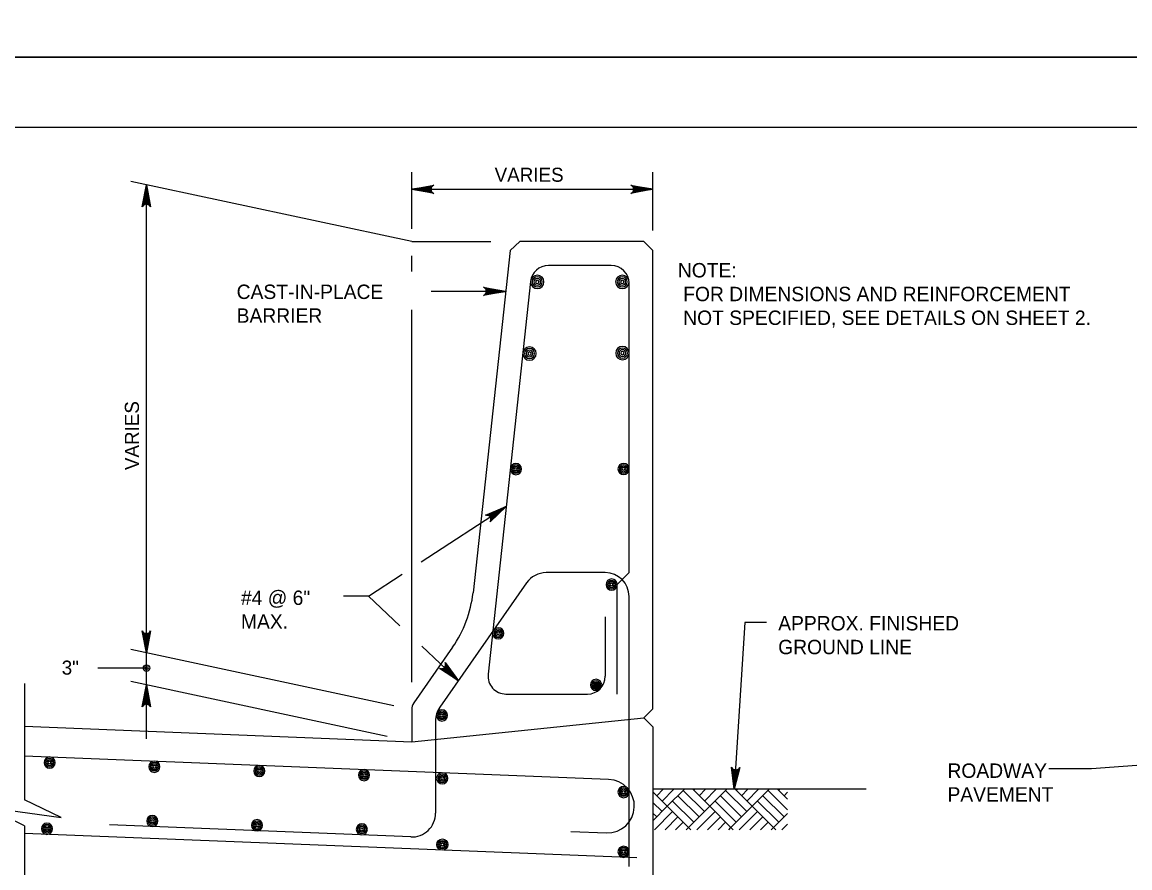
# Model space of a CAD drawing. Extents: x 638167 to 640248, y 296544 to 298920.
# Drawn here: x 639378.7 to 639614.9, y 297559.5 to 297740 of the extents above; entities that cross this region are included whole.
import ezdxf

# ---------------------------------------------------------------- set-up
doc = ezdxf.new("R2010")
doc.units = 0
for name, color, linetype in [('1', 7, 'Continuous'), ('50', 7, 'Continuous'), ('57', 7, 'Continuous'), ('PLT-BNDY', 7, 'Continuous')]:
    doc.layers.add(name, color=color, linetype=linetype)

# ---------------------------------------------------------------- blocks, each defined once
blk = doc.blocks.new('BAR')
at = {"layer": '50'}
for radius in [2, 1.5, 1, 0.5]:
    blk.add_circle((0, 0), radius, dxfattribs=at)
blk = doc.blocks.new('DIMDOT')
at = {"layer": '57'}
for radius in [2, 1]:
    blk.add_circle((0, 0), radius, dxfattribs=at)

msp = doc.modelspace()

# ---------------------------------------------------------------- linework, layer by layer
at = {"layer": '1'}
for p, q in [((639832.78, 297717.48), (639046.78, 297717.48)), ((639461.78, 297695.85), (639461.78, 297707.94)), ((639513.22, 297695.55), (639513.22, 297707.94)), ((639461.78, 297693.14), (639401.88, 297705.96)), ((639405.2, 297587.07), (639405.2, 297705.25)), ((639461.78, 297704.31), (639513.22, 297704.31)), ((639461.78, 297693.14), (639478.63, 297693.14)), ((639482.74, 297691.24), (639474.85, 297618.23)), ((639484.84, 297693.14), (639482.74, 297691.24)), ((639511.31, 297693.14), (639484.84, 297693.14)), ((639513.22, 297691.23), (639511.31, 297693.14)), ((639513.22, 297593.44), (639513.22, 297691.23)), ((639461.78, 297686.79), (639461.78, 297690.11)), ((639504.33, 297688.06), (639490.92, 297688.06)), ((639487.14, 297684.65), (639478.09, 297600.83)), ((639508.14, 297622.52), (639508.14, 297684.25)), ((639481.8, 297682.53), (639465.93, 297682.53)), ((639461.78, 297599.15), (639461.78, 297678.63)), ((639463.79, 297624.8), (639481.95, 297636.64)), ((639503.06, 297622.52), (639490.44, 297622.52)), ((639508.14, 297622.52), (639505.6, 297619.98)), ((639452.56, 297617.47), (639459.76, 297622.17)), ((639486.27, 297620.34), (639467.77, 297593.79)), ((639505.6, 297596.62), (639505.6, 297619.98)), ((639452.56, 297617.47), (639447.26, 297617.47)), ((639452.56, 297617.47), (639459.24, 297611.19)), ((639508.14, 297559.82), (639508.14, 297617.44)), ((639503.06, 297613.13), (639503.06, 297600.43)), ((639532.8, 297611.91), (639530.56, 297576.3)), ((639537.42, 297611.91), (639532.8, 297611.91)), ((639457.97, 297594.09), (639401.88, 297606.1)), ((639470.5, 297606.59), (639462.24, 297594.73)), ((639463.9, 297606.82), (639471.72, 297599.46)), ((639405.2, 297602.17), (639394.86, 297602.17)), ((639379.17, 297598.88), (639379.17, 297574.03)), ((639456.57, 297587.57), (639401.88, 297599.28)), ((639481.87, 297596.62), (639499.25, 297596.62)), ((639461.78, 297593.28), (639461.78, 297586.46)), ((639513.22, 297593.44), (639511.31, 297591.54)), ((639379.17, 297589.76), (639461.78, 297586.46)), ((639461.78, 297586.46), (639511.31, 297591.54)), ((639466.86, 297590.89), (639466.86, 297571.2)), ((639513.22, 297589.63), (639511.31, 297591.54)), ((639513.22, 297589.63), (639513.22, 297553.89)), ((639503.78, 297578.42), (639379.17, 297583.4)), ((639606.73, 297580.76), (639635.06, 297582.85)), ((639597.65, 297580.76), (639606.73, 297580.76)), ((639558.7, 297576.3), (639513.22, 297576.3)), ((639516.29, 297572.67), (639513.22, 297575.73)), ((639514.02, 297574.93), (639515.39, 297576.3)), ((639515.16, 297573.8), (639517.66, 297576.3)), ((639516.29, 297572.67), (639519.92, 297576.3)), ((639524.21, 297571.53), (639519.68, 297576.06)), ((639525.34, 297572.67), (639521.71, 297576.3)), ((639521.94, 297576.06), (639522.18, 297576.3)), ((639523.08, 297574.93), (639524.44, 297576.3)), ((639524.21, 297573.8), (639526.71, 297576.3)), ((639525.34, 297572.67), (639528.97, 297576.3)), ((639533.26, 297571.53), (639528.73, 297576.06)), ((639534.39, 297572.67), (639530.76, 297576.3)), ((639531, 297576.06), (639531.23, 297576.3)), ((639532.13, 297574.93), (639533.49, 297576.3)), ((639533.26, 297573.8), (639535.76, 297576.3)), ((639534.39, 297572.67), (639538.02, 297576.3)), ((639541.93, 297571.91), (639537.78, 297576.06)), ((639541.93, 297574.18), (639539.81, 297576.3)), ((639540.05, 297576.06), (639540.28, 297576.3)), ((639541.18, 297574.93), (639541.93, 297575.68)), ((639515.16, 297571.53), (639513.22, 297573.47)), ((639521.94, 297569.27), (639517.42, 297573.8)), ((639523.08, 297570.4), (639518.55, 297574.93)), ((639531, 297569.27), (639526.47, 297573.8)), ((639532.13, 297570.4), (639527.6, 297574.93)), ((639540.05, 297569.27), (639535.52, 297573.8)), ((639541.18, 297570.4), (639536.65, 297574.93)), ((639513.22, 297569.6), (639516.29, 297572.67)), ((639514.02, 297570.4), (639513.22, 297571.21)), ((639513.54, 297567.65), (639517.42, 297571.53)), ((639520.81, 297568.14), (639516.29, 297572.67)), ((639520.81, 297568.14), (639525.34, 297572.67)), ((639522.59, 297567.65), (639526.47, 297571.53)), ((639529.86, 297568.14), (639525.34, 297572.67)), ((639529.86, 297568.14), (639534.39, 297572.67)), ((639531.64, 297567.65), (639535.52, 297571.53)), ((639538.91, 297568.14), (639534.39, 297572.67)), ((639538.91, 297568.14), (639541.93, 297571.15)), ((639379.17, 297568.48), (639379.17, 297537.29)), ((639461.58, 297566.13), (639397.33, 297568.7)), ((639515.8, 297567.65), (639518.55, 297570.4)), ((639518.06, 297567.65), (639519.68, 297569.27)), ((639520.33, 297567.65), (639520.81, 297568.14)), ((639521.3, 297567.65), (639520.81, 297568.14)), ((639524.85, 297567.65), (639527.6, 297570.4)), ((639527.12, 297567.65), (639528.73, 297569.27)), ((639529.38, 297567.65), (639529.86, 297568.14)), ((639530.35, 297567.65), (639529.86, 297568.14)), ((639533.9, 297567.65), (639536.65, 297570.4)), ((639536.17, 297567.65), (639537.78, 297569.27)), ((639538.43, 297567.65), (639538.91, 297568.14)), ((639539.4, 297567.65), (639538.91, 297568.14)), ((639540.69, 297567.65), (639541.93, 297568.89)), ((639509.78, 297561.66), (639379.17, 297566.88)), ((639495.71, 297567.3), (639503.32, 297567))]:
    msp.add_line(p, q, dxfattribs=at)
for points in [[(639405.2, 297705.25), (639406.08, 297700.55), (639405.95, 297700.73), (639405.83, 297700.91), (639405.67, 297701.01), (639405.51, 297701.1), (639405.36, 297701.13), (639405.2, 297701.15), (639405.04, 297701.13), (639404.88, 297701.1), (639404.73, 297701.01), (639404.57, 297700.91), (639404.44, 297700.73), (639404.32, 297700.55), (639405.2, 297705.25), (639404.44, 297700.73), (639404.57, 297700.91), (639405.2, 297705.25), (639404.73, 297701.01), (639404.88, 297701.1), (639405.2, 297705.25), (639405.04, 297701.13), (639405.2, 297701.15), (639405.2, 297705.25), (639405.36, 297701.13), (639405.51, 297701.1), (639405.2, 297705.25), (639405.67, 297701.01), (639405.83, 297700.91), (639405.2, 297705.25), (639405.95, 297700.73)], [(639461.78, 297704.31), (639466.48, 297705.2), (639466.3, 297705.07), (639466.12, 297704.94), (639466.03, 297704.79), (639465.93, 297704.63), (639465.91, 297704.47), (639465.88, 297704.31), (639465.91, 297704.16), (639465.93, 297704), (639466.03, 297703.84), (639466.12, 297703.68), (639466.3, 297703.56), (639466.48, 297703.43), (639461.78, 297704.31), (639466.3, 297703.56), (639466.12, 297703.68), (639461.78, 297704.31), (639466.03, 297703.84), (639465.93, 297704), (639461.78, 297704.31), (639465.91, 297704.16), (639465.88, 297704.31), (639461.78, 297704.31), (639465.91, 297704.47), (639465.93, 297704.63), (639461.78, 297704.31), (639466.03, 297704.79), (639466.12, 297704.94), (639461.78, 297704.31), (639466.3, 297705.07)], [(639513.22, 297704.31), (639508.52, 297703.43), (639508.7, 297703.56), (639508.88, 297703.68), (639508.98, 297703.84), (639509.07, 297704), (639509.1, 297704.16), (639509.12, 297704.31), (639509.1, 297704.47), (639509.07, 297704.63), (639508.98, 297704.79), (639508.88, 297704.94), (639508.7, 297705.07), (639508.52, 297705.2), (639513.22, 297704.31), (639508.7, 297705.07), (639508.88, 297704.94), (639513.22, 297704.31), (639508.98, 297704.79), (639509.07, 297704.63), (639513.22, 297704.31), (639509.1, 297704.47), (639509.12, 297704.31), (639513.22, 297704.31), (639509.1, 297704.16), (639509.07, 297704), (639513.22, 297704.31), (639508.98, 297703.84), (639508.88, 297703.68), (639513.22, 297704.31), (639508.7, 297703.56)], [(639481.8, 297682.53), (639477.1, 297681.65), (639477.28, 297681.77), (639477.46, 297681.9), (639477.56, 297682.06), (639477.65, 297682.21), (639477.68, 297682.37), (639477.7, 297682.53), (639477.68, 297682.69), (639477.65, 297682.84), (639477.56, 297683), (639477.46, 297683.16), (639477.28, 297683.28), (639477.1, 297683.41), (639481.8, 297682.53), (639477.28, 297683.28), (639477.46, 297683.16), (639481.8, 297682.53), (639477.56, 297683), (639477.65, 297682.84), (639481.8, 297682.53), (639477.68, 297682.69), (639477.7, 297682.53), (639481.8, 297682.53), (639477.68, 297682.37), (639477.65, 297682.21), (639481.8, 297682.53), (639477.56, 297682.06), (639477.46, 297681.9), (639481.8, 297682.53), (639477.28, 297681.77)], [(639481.95, 297636.64), (639478.5, 297633.33), (639478.58, 297633.54), (639478.66, 297633.74), (639478.66, 297633.92), (639478.65, 297634.11), (639478.58, 297634.25), (639478.52, 297634.4), (639478.41, 297634.52), (639478.3, 297634.64), (639478.14, 297634.72), (639477.98, 297634.8), (639477.76, 297634.8), (639477.54, 297634.81), (639481.95, 297636.64), (639477.76, 297634.8), (639477.98, 297634.8), (639481.95, 297636.64), (639478.14, 297634.72), (639478.3, 297634.64), (639481.95, 297636.64), (639478.41, 297634.52), (639478.52, 297634.4), (639481.95, 297636.64), (639478.58, 297634.25), (639478.65, 297634.11), (639481.95, 297636.64), (639478.66, 297633.92), (639478.66, 297633.74), (639481.95, 297636.64), (639478.58, 297633.54)], [(639405.2, 297605.39), (639404.32, 297610.09), (639404.44, 297609.91), (639404.57, 297609.73), (639404.73, 297609.63), (639404.88, 297609.54), (639405.04, 297609.51), (639405.2, 297609.49), (639405.36, 297609.51), (639405.51, 297609.54), (639405.67, 297609.63), (639405.83, 297609.73), (639405.95, 297609.91), (639406.08, 297610.09), (639405.2, 297605.39), (639405.95, 297609.91), (639405.83, 297609.73), (639405.2, 297605.39), (639405.67, 297609.63), (639405.51, 297609.54), (639405.2, 297605.39), (639405.36, 297609.51), (639405.2, 297609.49), (639405.2, 297605.39), (639405.04, 297609.51), (639404.88, 297609.54), (639405.2, 297605.39), (639404.73, 297609.63), (639404.57, 297609.73), (639405.2, 297605.39), (639404.44, 297609.91)], [(639471.72, 297599.46), (639467.7, 297602.04), (639467.92, 297602), (639468.13, 297601.97), (639468.31, 297602.02), (639468.48, 297602.07), (639468.61, 297602.17), (639468.74, 297602.26), (639468.83, 297602.4), (639468.92, 297602.53), (639468.96, 297602.71), (639469, 297602.89), (639468.95, 297603.1), (639468.9, 297603.32), (639471.72, 297599.46), (639468.95, 297603.1), (639469, 297602.89), (639471.72, 297599.46), (639468.96, 297602.71), (639468.92, 297602.53), (639471.72, 297599.46), (639468.83, 297602.4), (639468.74, 297602.26), (639471.72, 297599.46), (639468.61, 297602.17), (639468.48, 297602.07), (639471.72, 297599.46), (639468.31, 297602.02), (639468.13, 297601.97), (639471.72, 297599.46), (639467.92, 297602)], [(639405.2, 297598.57), (639406.08, 297593.87), (639405.95, 297594.05), (639405.83, 297594.23), (639405.67, 297594.33), (639405.51, 297594.42), (639405.36, 297594.45), (639405.2, 297594.47), (639405.04, 297594.45), (639404.88, 297594.42), (639404.73, 297594.33), (639404.57, 297594.23), (639404.44, 297594.05), (639404.32, 297593.87), (639405.2, 297598.57), (639404.44, 297594.05), (639404.57, 297594.23), (639405.2, 297598.57), (639404.73, 297594.33), (639404.88, 297594.42), (639405.2, 297598.57), (639405.04, 297594.45), (639405.2, 297594.47), (639405.2, 297598.57), (639405.36, 297594.45), (639405.51, 297594.42), (639405.2, 297598.57), (639405.67, 297594.33), (639405.83, 297594.23), (639405.2, 297598.57), (639405.95, 297594.05)], [(639530.56, 297576.3), (639529.97, 297581.04), (639530.09, 297580.85), (639530.2, 297580.66), (639530.35, 297580.56), (639530.5, 297580.46), (639530.66, 297580.42), (639530.82, 297580.38), (639530.97, 297580.4), (639531.13, 297580.42), (639531.3, 297580.5), (639531.46, 297580.58), (639531.6, 297580.76), (639531.73, 297580.93), (639530.56, 297576.3), (639531.6, 297580.76), (639531.46, 297580.58), (639530.56, 297576.3), (639531.3, 297580.5), (639531.13, 297580.42), (639530.56, 297576.3), (639530.97, 297580.4), (639530.82, 297580.38), (639530.56, 297576.3), (639530.66, 297580.42), (639530.5, 297580.46), (639530.56, 297576.3), (639530.35, 297580.56), (639530.2, 297580.66), (639530.56, 297576.3), (639530.09, 297580.85)], [(639379.17, 297568.48), (639371.01, 297572.48), (639386.99, 297570.31), (639379.17, 297574.03)]]:
    msp.add_lwpolyline(points, dxfattribs=at)
for centre, radius, start, end in [((639490.92, 297684.25), 3.81, 90, 173.8367), ((639504.33, 297684.25), 3.81, 0, 90), ((639490.44, 297617.44), 5.08, 90, 145.1455), ((639503.06, 297617.44), 5.08, 0, 90), ((639449.92, 297620.93), 25.08, 325.1455, 353.8367), ((639481.87, 297600.43), 3.81, 173.8367, 270), ((639499.25, 297600.43), 3.81, 270, 0), ((639464.32, 297593.28), 2.54, 145.1455, 180), ((639471.94, 297590.89), 5.08, 145.1455, 180), ((639503.55, 297572.71), 5.71, 267.7094, 87.7094), ((639461.78, 297571.2), 5.08, 267.7094, 0)]:
    msp.add_arc(centre, radius, start, end, dxfattribs=at)
at = {"layer": 'PLT-BNDY'}
for points in [[(639007.78, 298326.48), (639848.78, 298326.48), (639848.78, 297732.48), (639007.78, 297732.48)], [(639007.78, 297732.48), (639848.78, 297732.48), (639848.78, 297138.48), (639007.78, 297138.48)]]:
    msp.add_lwpolyline(points, close=True, dxfattribs=at)

# ---------------------------------------------------------------- block references
at = {"layer": '1'}
for p, xscale, yscale, rotation in [((639488.56, 297684.56), 0.714376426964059, -0.714376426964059, -89.99999999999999), ((639506.69, 297684.56), 0.714376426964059, -0.714376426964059, -89.99999999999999), ((639486.91, 297669.27), 0.714376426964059, -0.714376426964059, -89.99999999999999), ((639506.71, 297669.37), 0.714376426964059, -0.714376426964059, -89.99999999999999), ((639484.01, 297644.61), 0.5953136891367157, -0.5953136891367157, -89.99999999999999), ((639506.95, 297644.65), 0.5953136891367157, -0.5953136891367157, -89.99999999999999), ((639504.41, 297619.98), 0.5953136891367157, -0.5953136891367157, -89.99999999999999), ((639480.23, 297609.59), 0.5953136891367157, -0.5953136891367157, -89.99999999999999), ((639501.1, 297598.57), 0.5953136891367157, -0.5953136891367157, -89.99999999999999), ((639501.38, 297598.3), 0.3968757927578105, -0.39687579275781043, -89.99999999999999), ((639468.23, 297592.05), 0.5953136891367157, -0.5953136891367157, -89.99999999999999), ((639384.55, 297582), 0.5953136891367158, -0.5953136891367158, -97.94234134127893), ((639406.9, 297581.1), 0.5953136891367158, -0.5953136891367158, -97.94234134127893), ((639429.26, 297580.21), 0.5953136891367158, -0.5953136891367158, -97.94234134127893), ((639451.61, 297579.32), 0.5953136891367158, -0.5953136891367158, -97.94234134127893), ((639468.28, 297578.65), 0.5953136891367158, -0.5953136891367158, -97.94234134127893), ((639506.95, 297575.7), 0.5953136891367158, -0.5953136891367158, -97.94234134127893), ((639406.44, 297569.52), 0.5953136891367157, -0.5953136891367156, -92.29061004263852), ((639383.99, 297567.88), 0.5953136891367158, -0.5953136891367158, -97.94234134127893), ((639428.79, 297568.63), 0.5953136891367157, -0.5953136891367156, -92.29061004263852), ((639451.14, 297567.74), 0.5953136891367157, -0.5953136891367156, -92.29061004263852), ((639468.31, 297564.51), 0.5953136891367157, 0.5953136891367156, -92.29061004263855), ((639506.95, 297562.96), 0.5953136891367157, -0.5953136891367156, -92.29061004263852)]:
    msp.add_blockref('BAR', p, dxfattribs=dict(at, xscale=xscale, yscale=yscale, rotation=rotation))
at = {"layer": '1', "xscale": 0.349999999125, "yscale": 0.349999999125}
msp.add_blockref('DIMDOT', (639405.2, 297602.17), dxfattribs=at)

# ---------------------------------------------------------------- texts
at = {"layer": '1'}
for s, height, p in [('VARIES', 3, (639479.46, 297705.92)), ('NOTE:', 3.072, (639518.54, 297685.51)), (' FOR DIMENSIONS AND REINFORCEMENT', 3.072, (639518.54, 297680.44)), (' NOT SPECIFIED, SEE DETAILS ON SHEET 2.', 3.072, (639518.54, 297675.37)), ('3"', 3, (639387.13, 297600.76))]:
    msp.add_text(s, height=height, dxfattribs=at).set_placement(p)
for s, height, rotation, p in [('CAST-IN-PLACE', 3.072, 360, (639424.44, 297680.91)), ('BARRIER', 3.072, 360, (639424.44, 297675.84)), ('VARIES', 3, 90, (639403.6, 297644.4)), ('#4 @ 6"', 3.072, 360, (639425.36, 297615.63)), ('MAX.', 3.072, 360, (639425.36, 297610.56)), ('APPROX. FINISHED', 3.072, 360, (639539.94, 297610.19)), ('GROUND LINE', 3.072, 360, (639539.94, 297605.12)), ('ROADWAY', 3.072, 360, (639576.04, 297578.74)), ('PAVEMENT', 3.072, 360, (639576.04, 297573.67))]:
    msp.add_text(s, height=height, rotation=rotation, dxfattribs=at).set_placement(p)

doc.saveas('drawing.dxf')
